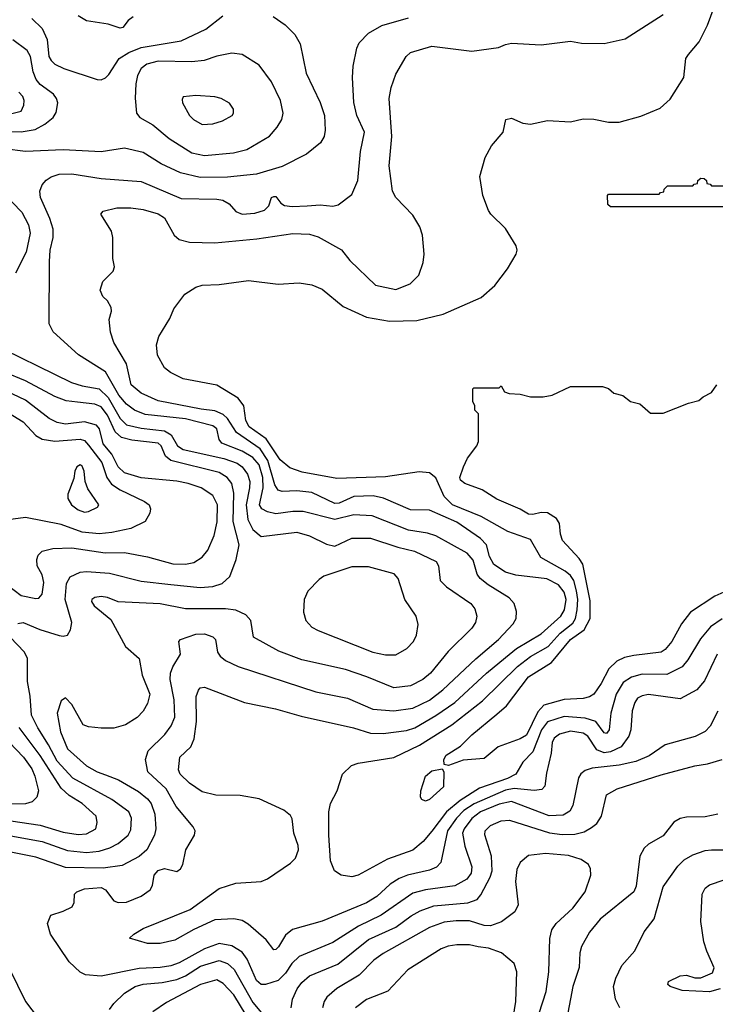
# Model space of a CAD drawing. Extents: x 997026 to 1115308, y 536381 to 619039.
# Tile 285 of 484: x 1052058 to 1055362, y 574701 to 579380. Entities that reach past the tile are written whole.
import ezdxf

# ---------------------------------------------------------------- set-up
doc = ezdxf.new("R2010")
doc.units = 0

msp = doc.modelspace()

# ---------------------------------------------------------------- linework, layer by layer
at = {"layer": '0CON20XD'}
for points in [[(1055395, 576533.5), (1055340.4, 576495), (1055291.7, 576438.3), (1055232.5, 576337.5), (1055204.8, 576305.2), (1055132.5, 576267.5), (1055015, 576270), (1054964.5, 576255.5), (1054925, 576230.3), (1054891.6, 576175), (1054866.7, 576085), (1054857.6, 576005), (1054845, 575988.5), (1054835, 575990.9), (1054794.2, 576044.2), (1054745, 576061.1), (1054645, 576068.5), (1054565, 576042.8), (1054537, 576005), (1054495, 575901.3), (1054448.6, 575851.4), (1054414.1, 575795), (1054375.9, 575774.1), (1054242, 575728), (1054150.8, 575669.2), (1054085.2, 575615), (1054015, 575524), (1053975, 575473.9), (1053925, 575432.9), (1053805, 575390.3), (1053665, 575314.6), (1053635, 575307.1), (1053585.4, 575315.4), (1053552.9, 575335), (1053535, 575382.5), (1053526.7, 575505), (1053526.8, 575615), (1053534.6, 575655), (1053565.6, 575715), (1053591.1, 575795), (1053634.7, 575835.3), (1053665, 575846.2), (1053835, 575873.4), (1053957.9, 575932.1), (1054111.1, 576028.9), (1054256.3, 576143.7), (1054423.5, 576306.5), (1054485, 576354), (1054568.4, 576401.6), (1054625, 576464.5), (1054685, 576512), (1054698, 576535), (1054706.6, 576575), (1054709.1, 576625), (1054703.5, 576665), (1054689.7, 576715), (1054675, 576739.4), (1054649.7, 576759.7), (1054533.6, 576823.6), (1054485, 576909.1), (1054377.2, 576947.2), (1054249.4, 577019.4), (1054114, 577075), (1054073.8, 577113.8), (1054035, 577202.5), (1054005, 577226.8), (1053955, 577231), (1053795, 577207.6), (1053565, 577200), (1053399, 577229), (1053340.8, 577250.8), (1053295, 577288.9), (1053228.5, 577388.5), (1053148.1, 577445), (1053132.6, 577475), (1053122.1, 577545), (1053095, 577581.6), (1052995, 577643.8), (1052835, 577672.5), (1052773.4, 577703.4), (1052745, 577726), (1052713.1, 577785), (1052707.1, 577835), (1052718.6, 577875), (1052770.9, 577959.1), (1052790, 578005), (1052842, 578075), (1052895, 578109.2), (1052925, 578117.8), (1053005, 578121.5), (1053145, 578140.5), (1053285, 578122.2), (1053385, 578130), (1053445, 578120), (1053495, 578098.5), (1053595, 578016.9), (1053705.9, 577965.9), (1053815, 577946.7), (1053945, 577950.7), (1054069.8, 577980.2), (1054250.3, 578059.7), (1054315, 578116), (1054375, 578196.2), (1054417.1, 578265), (1054421.4, 578285), (1054417.1, 578305), (1054365, 578386.7), (1054296.2, 578455), (1054285, 578473.3), (1054258.1, 578545), (1054243.3, 578635), (1054269.4, 578725), (1054299.4, 578780.6), (1054354, 578845), (1054367.5, 578905), (1054395, 578911.2), (1054448.7, 578888.7), (1054485, 578882.5), (1054565, 578900), (1054674.3, 578894.3), (1054735, 578908), (1054785, 578907.5), (1054855, 578893.1), (1054905, 578893.1), (1055008.7, 578921.3), (1055100.2, 578959.8), (1055147.6, 579002.4), (1055213.3, 579105), (1055222.5, 579195), (1055235.6, 579215), (1055285.5, 579275), (1055325, 579354), (1055458, 579715)], [(1053262, 579395), (1053319.2, 579355), (1053365, 579310), (1053390.6, 579265), (1053419.5, 579125), (1053485, 578986), (1053506.4, 578925), (1053509.5, 578855), (1053504.4, 578825), (1053486.1, 578793.9), (1053419.8, 578740.2), (1053305, 578682.3), (1053183.3, 578645), (1053045, 578631.2), (1052915, 578629.7), (1052821.7, 578651.7), (1052730.6, 578695), (1052645, 578747.9), (1052555, 578769.1), (1052445, 578751.8), (1052265, 578761.6), (1052085, 578752.9), (1051985, 578765.2)], [(1052114.7, 579384.7), (1052165, 579337.1), (1052188.8, 579285), (1052196.8, 579205), (1052207.1, 579185), (1052225, 579168.5), (1052267.6, 579147.6), (1052425, 579095.6), (1052445, 579094.4), (1052465, 579102.9), (1052480.9, 579119.1), (1052529.6, 579195), (1052575.7, 579224.3), (1052635, 579247.5), (1052825, 579278.8), (1052942.2, 579335), (1053022.6, 579397.4)], [(1054225, 576342.8), (1054332.5, 576435), (1054401.8, 576508.2), (1054416.2, 576535), (1054417.4, 576567.4), (1054406.7, 576605), (1054382.7, 576632.7), (1054283.8, 576693.8), (1054244.6, 576725), (1054231.9, 576745), (1054212.2, 576812.2), (1054184.2, 576844.2), (1054035, 576926.9), (1053995, 576939.8), (1053905, 576954), (1053732.8, 577022.8), (1053645, 577026.4), (1053555, 577004.3), (1053405, 577042.2), (1053355, 577043.5), (1053275, 577032.3), (1053235, 577041.2), (1053208.8, 577055), (1053197.3, 577075), (1053214, 577155), (1053212.1, 577205), (1053195, 577264.1), (1053165, 577299.6), (1053115, 577329), (1053017.6, 577367.6), (1053005.4, 577385), (1052994.6, 577435), (1052975, 577449.5), (1052845, 577482.6), (1052653.7, 577503.7), (1052603.5, 577523.5), (1052565, 577553.3), (1052529.2, 577595), (1052465, 577706), (1052337.1, 577787.1), (1052217.2, 577897.2), (1052197.5, 577935), (1052199.5, 578230.5), (1052202.9, 578285), (1052217.3, 578345), (1052216, 578385), (1052201.3, 578435), (1052156.7, 578535), (1052153.3, 578565), (1052165, 578594.3), (1052182.9, 578617.1), (1052207.1, 578632.9), (1052244.8, 578645.2), (1052305, 578647.5), (1052445, 578625.3), (1052635, 578611.4), (1052825, 578529.2), (1052995, 578527.3), (1053022.2, 578522.2), (1053053.5, 578505), (1053085, 578467.5), (1053115, 578455.5), (1053175, 578460), (1053221.2, 578475), (1053241.2, 578495), (1053253.3, 578535), (1053265, 578538.8), (1053275, 578538.8), (1053298.1, 578508.1), (1053316.4, 578496.4), (1053351.6, 578491.6), (1053423.3, 578495), (1053485, 578499.3), (1053545, 578493.6), (1053570.2, 578499.8), (1053635, 578549.4), (1053664.1, 578615), (1053677.2, 578752.8), (1053695.5, 578845), (1053659.5, 578925), (1053645.4, 578985.4), (1053639.1, 579105), (1053641.7, 579158.3), (1053660, 579245), (1053670.8, 579269.2), (1053714.2, 579315.8), (1053778.7, 579351.3), (1053905, 579388.8)], [(1052597.3, 579392.7), (1052572.9, 579375), (1052547.7, 579342.3), (1052535, 579340), (1052478.8, 579358.8), (1052374.7, 579374.7), (1052335, 579397.8)], [(1055372, 576365), (1055311.9, 576238.1), (1055275, 576195.5), (1055195, 576153.3), (1055045, 576173.9), (1055015, 576167.5), (1054992.9, 576155), (1054979.4, 576135), (1054967.8, 576095), (1054961.2, 576005), (1054951.2, 575975), (1054914.8, 575925.2), (1054865, 575900.6), (1054835, 575896.3), (1054799.8, 575909.8), (1054757.1, 575975), (1054735, 575990), (1054675, 575999.1), (1054622.2, 575985), (1054596.4, 575965), (1054587.1, 575945), (1054582.9, 575895), (1054560.2, 575799.8), (1054552.7, 575737.3), (1054538.2, 575721.8), (1054502.7, 575717.3), (1054406.4, 575726.4), (1054365, 575719.1), (1054217.1, 575652.9), (1054168.1, 575621.9), (1054132.8, 575585), (1054090.2, 575525), (1054058.5, 575375), (1054037.6, 575352.4), (1054005, 575338.8), (1053900.8, 575315), (1053861.3, 575298.7), (1053818.3, 575271.7), (1053755, 575214.1), (1053705, 575183.5), (1053495, 575095.5), (1053353.9, 575056.1), (1053320.9, 575029.1), (1053286.5, 574973.5), (1053275, 574960.8), (1053265, 574960), (1053228.2, 575008.2), (1053142.4, 575082.4), (1053115, 575099.2), (1053075, 575107.1), (1052985, 575102.5), (1052885, 575056.9), (1052795, 575005.8), (1052725, 574990), (1052665, 574990.8), (1052580, 575015), (1052600, 575035), (1052645, 575062), (1052868.3, 575151.7), (1053005, 575250.8), (1053085, 575277.1), (1053205, 575284), (1053235, 575298), (1053345, 575372), (1053367.5, 575395), (1053381.9, 575435), (1053380.6, 575455), (1053359.4, 575515), (1053352.5, 575582.5), (1053345, 575598.8), (1053313.2, 575623.2), (1053195, 575678.1), (1053105, 575693.1), (1052990, 575695), (1052925, 575711.1), (1052865, 575751.5), (1052819.5, 575795), (1052812.5, 575815), (1052818.1, 575875), (1052870.6, 575925), (1052887.3, 575962.7), (1052897.2, 576045), (1052896, 576164), (1052907, 576193), (1052915.6, 576204.4), (1052935, 576208.6), (1053125, 576134.4), (1053273.3, 576105), (1053395, 576070), (1053644.1, 576014.1), (1053725, 575990), (1053785, 575988.6), (1053895, 576001.7), (1053935, 576014.8), (1054035, 576073), (1054125, 576134.8), (1054275.1, 576274.9), (1054365, 576349.2), (1054418.4, 576391.6), (1054535, 576462), (1054628.2, 576545), (1054645.6, 576575), (1054653.4, 576625), (1054645, 576658.9), (1054617.5, 576695), (1054562.7, 576722.7), (1054415, 576740.6), (1054365, 576754.7), (1054310.1, 576790.1), (1054290.5, 576829.5), (1054275.4, 576885), (1054246.2, 576915), (1054135, 576992.7), (1054005, 577048.4), (1053915, 577050.3), (1053785.7, 577105.7), (1053737, 577117), (1053645.6, 577114.4), (1053575, 577082.4), (1053555, 577080), (1053445, 577132.6), (1053375, 577141.6), (1053305, 577138.4), (1053285, 577143.4), (1053269.3, 577169.3), (1053236.8, 577285), (1053200.6, 577340.6), (1053087.5, 577417.5), (1053044.4, 577484.4), (1053024.1, 577504.1), (1052985, 577520.3), (1052920.3, 577529.7), (1052715, 577569.2), (1052635, 577604.7), (1052586.9, 577645), (1052565.3, 577745), (1052505.6, 577845), (1052489.2, 577895), (1052482.5, 577955), (1052494, 577995), (1052492.3, 578012.3), (1052474.1, 578044.1), (1052453.3, 578065), (1052440, 578095), (1052453.3, 578135), (1052502.5, 578185), (1052508.8, 578205), (1052500, 578245), (1052500, 578345), (1052494.1, 578374.1), (1052442.5, 578455), (1052455, 578470), (1052520, 578485), (1052585, 578485.4), (1052645, 578477.1), (1052715, 578456.9), (1052745, 578438.5), (1052792.1, 578355), (1052815, 578334.6), (1052865, 578323.2), (1052985, 578320), (1053185, 578338.2), (1053355, 578363.8), (1053435, 578360), (1053475, 578347.5), (1053586.3, 578286.3), (1053625.6, 578235.6), (1053748.7, 578118.7), (1053845, 578098.1), (1053913.3, 578125), (1053953.3, 578165), (1053974.1, 578225.9), (1053979.2, 578265), (1053971.4, 578355), (1053958.6, 578395), (1053925, 578451.2), (1053844.5, 578534.5), (1053828.6, 578565), (1053813.1, 578685), (1053825.4, 578824.6), (1053812.7, 579005), (1053822.6, 579057.4), (1053845, 579121.2), (1053894.5, 579205), (1053915, 579224.4), (1054015, 579253.1), (1054205, 579230), (1054332.7, 579247.3), (1054365, 579262), (1054395, 579267.5), (1054535, 579260), (1054675, 579277.5), (1054727.3, 579267.3), (1054835, 579267.1), (1054935, 579288), (1055114, 579405)], [(1051925, 578849.5), (1052065, 578846.7), (1052131.5, 578858.5), (1052177.3, 578882.7), (1052216.9, 578915), (1052231.3, 578938.7), (1052239.4, 578985), (1052233.3, 579005), (1052217.8, 579025), (1052155, 579071.4), (1052135.7, 579095.7), (1052121.3, 579131.3), (1052109, 579205), (1052093.6, 579233.6), (1052025, 579283.3)], [(1052935, 578734.2), (1053073.6, 578746.4), (1053136.6, 578763.4), (1053245, 578825.6), (1053281.7, 578868.3), (1053303.8, 578905), (1053308.8, 578935), (1053296.2, 578995), (1053253.7, 579083.7), (1053195, 579163.1), (1053115, 579214.3), (1053065, 579220.6), (1052995, 579206.5), (1052933.6, 579186.4), (1052875, 579179.3), (1052715, 579182.3), (1052662.2, 579167.8), (1052635, 579147.3), (1052617.5, 579115), (1052609.8, 579075), (1052606.6, 579006.6), (1052612.2, 578935), (1052628.6, 578915), (1052689.5, 578879.5), (1052768.2, 578815), (1052875, 578746.6), (1052935, 578734.2)], [(1051995, 578927.9), (1052064.4, 578945.6), (1052077, 578973), (1052079.5, 578995), (1052071.9, 579015), (1052052.9, 579035)], [(1052925, 578881.4), (1052975, 578884.4), (1053021.7, 578898.3), (1053066.7, 578925), (1053073.3, 578935), (1053073.3, 578955), (1053055, 578983.3), (1053015, 579005.8), (1052985, 579012.5), (1052895, 579020), (1052835, 579012.5), (1052829.3, 579000.7), (1052831.2, 578985), (1052864, 578925), (1052884.2, 578905), (1052925, 578881.4)], [(1055555, 578490), (1054865, 578490), (1054851.7, 578501.7), (1054850, 578545), (1054855, 578550), (1055095, 578550), (1055101.7, 578558.3), (1055118.3, 578561.7), (1055120, 578575), (1055135, 578590), (1055255, 578590), (1055261.7, 578598.3), (1055278.3, 578601.7), (1055280, 578615), (1055293, 578627), (1055310, 578625), (1055320, 578615), (1055321.7, 578601.7), (1055338.3, 578598.3), (1055345, 578590), (1055515, 578590)], [(1051980.9, 578555), (1052068, 578465), (1052099.2, 578405), (1052107.7, 578365), (1052087.7, 578275), (1052038, 578175)], [(1051902.4, 577852.4), (1052304.3, 577655), (1052355, 577639.2), (1052435, 577625.2), (1052477.6, 577585), (1052535.3, 577485.3), (1052565, 577454.8), (1052635, 577438.4), (1052746, 577426), (1052777.1, 577407.1), (1052807.7, 577355), (1052835, 577336.7), (1053026.9, 577295), (1053091.6, 577271.6), (1053115, 577254.7), (1053140.4, 577220.4), (1053151, 577185), (1053149.3, 577155), (1053133.2, 577075), (1053141.6, 577005), (1053165, 576957.5), (1053205, 576923.2), (1053375, 576944.7), (1053435, 576926.8), (1053515, 576888.2), (1053555, 576878.2), (1053635, 576916), (1053725, 576916.6), (1053855, 576872.7), (1053933.8, 576853.8), (1054035.6, 576805), (1054047.8, 576785), (1054055, 576714.2), (1054084.7, 576684.7), (1054201.4, 576605), (1054219.5, 576579.5), (1054230, 576545), (1054223.5, 576515), (1054205, 576488.6), (1054093.1, 576376.9)], [(1052049.3, 576510.7), (1052075, 576515.9), (1052152.8, 576482.8), (1052245, 576453.9), (1052265, 576450), (1052285, 576455.6), (1052299.5, 576480.5), (1052306.1, 576515), (1052273.3, 576625), (1052279.4, 576700.6), (1052297.7, 576732.3), (1052344.8, 576755.2), (1052375, 576758.1), (1052485, 576749.2), (1052635, 576712.3), (1052775, 576696.1), (1052915, 576681.9), (1052975, 576686.7), (1053019.7, 576700.3), (1053056.3, 576733.7), (1053086.7, 576815), (1053100.5, 576885), (1053072.1, 576995), (1053075, 577130), (1053065, 577176.5), (1053044, 577205), (1053005, 577228.4), (1052775, 577285.3), (1052750.8, 577305), (1052729.7, 577355), (1052715, 577366.9), (1052591.2, 577381.2), (1052541.8, 577395), (1052511.9, 577421.9), (1052475, 577500.5), (1052445, 577540.2), (1052415, 577553.1), (1052331.7, 577561.7), (1052279.3, 577569.3), (1052225, 577588.4), (1052085, 577663.9), (1051985.3, 577704.7)], [(1051998, 576695), (1052064, 576644), (1052135, 576628.6), (1052149.1, 576630.9), (1052165, 576650), (1052172.1, 576705), (1052165, 576741.2), (1052141.4, 576785), (1052138.6, 576815), (1052145.8, 576835), (1052165, 576854.2), (1052215, 576867.5), (1052305, 576869.4), (1052463.1, 576846.9), (1052555, 576847.8), (1052665, 576827.1), (1052785, 576794.1), (1052845, 576791.8), (1052885, 576800), (1052924, 576825), (1052950.9, 576859.1), (1052982.1, 576927.9), (1052996.4, 576993.6), (1052997.1, 577075), (1052975, 577118.1), (1052920, 577155), (1052858, 577175), (1052805, 577186.3), (1052635, 577202.5), (1052555, 577226.9), (1052525.2, 577255), (1052495.9, 577315.9), (1052454.3, 577365), (1052437.3, 577435), (1052423.3, 577453.3), (1052365, 577468.9), (1052275, 577457.3), (1052235, 577465.3), (1052197.5, 577485), (1052085, 577571.2), (1051959.7, 577629.7)], [(1055475, 576691.2), (1055359.9, 576640.1), (1055245.2, 576564.8), (1055201.2, 576508.8), (1055155.2, 576424.8), (1055125, 576386.9), (1055105, 576374.5), (1054975, 576358.9), (1054930.9, 576349.1), (1054895, 576332.3), (1054856.2, 576295), (1054820.5, 576225), (1054784.7, 576175.3), (1054765, 576161.5), (1054735, 576154.2), (1054645, 576149.5), (1054547.9, 576122.1), (1054519.5, 576090.5), (1054465, 575979.6), (1054435, 575962.2), (1054331.4, 575925), (1054265, 575868.6), (1054165, 575861.1), (1054095, 575836.2), (1054075, 575840), (1054072, 575865), (1054084.2, 575885), (1054152.5, 575927.5), (1054205, 575981.5), (1054325, 576079.5), (1054369.9, 576120.1), (1054475, 576257.8), (1054584.5, 576325.5), (1054674.7, 576435), (1054738.8, 576481.2), (1054767.3, 576535), (1054768.5, 576618.5), (1054732.4, 576792.4), (1054715, 576819.4), (1054637.1, 576905), (1054627.1, 576935), (1054622.5, 576985), (1054608.7, 577008.7), (1054565, 577035.7), (1054535, 577038.6), (1054495, 577028), (1054475, 577030.8), (1054435, 577054.4), (1054325, 577100.8), (1054255.4, 577145.4), (1054173.3, 577175), (1054152.1, 577192.1), (1054148, 577205), (1054165.8, 577255), (1054185, 577296.2), (1054230, 577355), (1054236.7, 577375), (1054237.5, 577507.5), (1054220, 577525), (1054220, 577545), (1054210, 577565), (1054210, 577625), (1054215, 577630), (1054335, 577630), (1054345, 577640), (1054361.7, 577611.7), (1054383, 577603), (1054435, 577600), (1054485, 577587.5), (1054545, 577587.1), (1054587.5, 577595), (1054675, 577636.7), (1054826.1, 577636.1), (1054855, 577626.7), (1054880, 577605), (1054923.6, 577593.6), (1054960, 577565), (1055003.6, 577553.6), (1055055, 577510), (1055115, 577510), (1055235, 577556.7), (1055285, 577570), (1055305, 577587.5), (1055345, 577607.5), (1055370, 577645)], [(1052005, 577510.8), (1052075, 577468.4), (1052134.4, 577404.4), (1052165, 577386.9), (1052225, 577377.6), (1052345, 577386.7), (1052365, 577380.6), (1052385, 577358.4), (1052448.5, 577275), (1052471.7, 577205), (1052493.1, 577173.1), (1052535, 577145.3), (1052650.9, 577090.9), (1052672.9, 577075), (1052679.2, 577055), (1052675.6, 577034.4), (1052654.3, 576995), (1052585, 576962.5), (1052495, 576942.6), (1052435, 576936.8), (1052355, 576944.4), (1052255, 576980.5), (1052085, 577014.6), (1051918.7, 576991.3)], [(1052365, 577039.2), (1052385, 577042.7), (1052427.2, 577062.8), (1052434.2, 577075), (1052380.9, 577150.9), (1052369.2, 577185), (1052364.4, 577235), (1052355, 577258), (1052345, 577263.8), (1052328.8, 577255), (1052320, 577235), (1052315, 577200), (1052286, 577125), (1052285.8, 577105), (1052303.3, 577075), (1052335, 577051.1), (1052365, 577039.2)], [(1053795, 576361.6), (1053845, 576362.3), (1053897.6, 576392.4), (1053928.5, 576425), (1053943.5, 576455), (1053950.9, 576505), (1053942.1, 576545), (1053888, 576625), (1053855.2, 576725), (1053836.8, 576746.8), (1053715, 576779.7), (1053635, 576780), (1053502.9, 576735), (1053480.3, 576719.7), (1053426, 576664), (1053408.8, 576625), (1053406.8, 576565), (1053416.9, 576525), (1053445, 576493.8), (1053475, 576476.7), (1053736, 576375), (1053795, 576361.6)], [(1054093.1, 576376.9), (1054008.8, 576275), (1053973.3, 576245), (1053915, 576214.1), (1053835, 576204.6), (1053707.7, 576257.7), (1053605, 576292), (1053397.9, 576337.9), (1053288.3, 576378.3), (1053169.2, 576445), (1053155.8, 576525), (1053131.4, 576551.4), (1053085, 576573.6), (1053035, 576580), (1052845, 576580.7), (1052725, 576604.7), (1052526, 576614), (1052475, 576634.4), (1052445, 576639.5), (1052415, 576634), (1052400, 576625), (1052398.8, 576615), (1052412, 576595), (1052490.3, 576530.3), (1052560.5, 576400.5), (1052625.8, 576345), (1052640, 576265), (1052675.4, 576175.4), (1052665, 576130), (1052645, 576094.2), (1052616.1, 576063.9), (1052560.7, 576029.3), (1052505, 576012.9), (1052445, 576012.9), (1052385, 576020), (1052359.2, 576029.2), (1052305, 576126.2), (1052275, 576156.7), (1052255, 576143.3), (1052235.5, 576085), (1052252.2, 575995), (1052285, 575915.7), (1052375, 575834.3), (1052426, 575805), (1052465, 575791.2), (1052527.1, 575767.1), (1052622.2, 575712.2), (1052665, 575678.2), (1052682.5, 575655), (1052700, 575605), (1052704.7, 575535), (1052698.1, 575505), (1052662.4, 575435), (1052625.8, 575404.2), (1052545, 575360.3), (1052455, 575348.7), (1052275, 575351.4), (1052135, 575400.5), (1052015.3, 575424.7)], [(1052015, 575502), (1052164.3, 575474.3), (1052285, 575432.4), (1052375, 575422.9), (1052435, 575428.5), (1052485.9, 575444.1), (1052525, 575464.7), (1052572.3, 575505), (1052585, 575530), (1052588.9, 575585), (1052576.2, 575615), (1052496.2, 575675), (1052310.8, 575775), (1052236.1, 575856.1), (1052195, 575934.7), (1052143.9, 576015), (1052114.2, 576075), (1052107.7, 576165), (1052094.8, 576235), (1052094.8, 576345), (1052080, 576375), (1052011.8, 576445)], [(1055375, 576094.6), (1055337.5, 576022.5), (1055315, 575997.3), (1055266.5, 575973.5), (1055125, 575933.9), (1055048.1, 575881.9), (1054985.6, 575855), (1054905, 575837.5), (1054777.5, 575822.5), (1054745, 575812.7), (1054723.4, 575796.6), (1054712.6, 575777.4), (1054686.1, 575645), (1054671.5, 575618.5), (1054639.6, 575600.4), (1054572.6, 575597.4), (1054395, 575664.2), (1054335, 575652.2), (1054246.8, 575615), (1054205, 575584.7), (1054168.7, 575535), (1054161, 575515), (1054171.8, 575451.8), (1054206.2, 575355), (1054202.5, 575325), (1054182.1, 575295), (1054125, 575264.8), (1053985.2, 575244.8), (1053925, 575228.4), (1053775.4, 575124.6), (1053667.5, 575072.5), (1053545, 574994.2), (1053385, 574928.8), (1053350.4, 574895), (1053320.5, 574849.5), (1053285, 574813.8), (1053225, 574794.7), (1053205, 574794.6), (1053183.2, 574815), (1053137.8, 574915), (1053115, 574949.1), (1053065, 574979.5), (1053005, 574989.6), (1052935.1, 574964.9), (1052815, 574897.4), (1052775, 574884), (1052724.8, 574875.2), (1052625, 574870.6), (1052445.4, 574835.4), (1052370.7, 574840.7), (1052344.5, 574854.5), (1052292.4, 574902.4), (1052204.3, 575035), (1052189.2, 575085), (1052205.9, 575124.1), (1052265, 575142.9), (1052306.7, 575165), (1052316.2, 575185), (1052318.8, 575225), (1052328.8, 575235), (1052365, 575249.2), (1052445, 575256.8), (1052464.6, 575245), (1052505, 575192.5), (1052525, 575184.2), (1052565, 575186.1), (1052635.6, 575215), (1052677.8, 575245), (1052688.1, 575265), (1052697.1, 575315), (1052715, 575336.9), (1052745, 575345.7), (1052805, 575332.9), (1052822, 575345), (1052832.9, 575365), (1052847.1, 575435), (1052888.2, 575505), (1052891.5, 575525), (1052881.5, 575545), (1052801, 575641), (1052754.2, 575725), (1052666.9, 575805), (1052656.1, 575865), (1052668.5, 575905), (1052747.2, 575982.8), (1052777.5, 576025), (1052794.7, 576065), (1052792, 576148), (1052772, 576245), (1052773.9, 576275), (1052784.8, 576305.2), (1052821.4, 576365), (1052813.8, 576425), (1052821.2, 576435), (1052895, 576460.3), (1052935, 576460.9), (1052975, 576446.5), (1052988.6, 576435), (1052998.1, 576375), (1053010, 576355), (1053035, 576334.5), (1053095, 576306.2), (1053465.3, 576185.3), (1053615, 576155.3), (1053735, 576104.2), (1053835, 576095.2), (1053925, 576108.8), (1054005, 576146.7), (1054067.3, 576195), (1054225, 576342.8)], [(1052015, 575573.3), (1052155, 575552), (1052265, 575518.8), (1052335, 575507.9), (1052375, 575510.8), (1052419.2, 575535), (1052425.6, 575565.6), (1052420.6, 575595), (1052355, 575655.4), (1052293.5, 575693.5), (1052255, 575728.4), (1052155, 575883.1), (1052055.7, 576015.7)], [(1052007.3, 575947.3), (1052075.8, 575875), (1052115, 575820.4), (1052130.2, 575785), (1052147.5, 575715), (1052139.5, 575685), (1052116.4, 575663.6), (1052085, 575654.1), (1051995, 575651.6)], [(1053347.7, 574685), (1053353.8, 574725), (1053375.4, 574775), (1053397.9, 574805), (1053435, 574836), (1053568.7, 574891.3), (1053715, 575009), (1053845, 575068.3), (1053918.1, 575121.9), (1053960.5, 575145), (1054025, 575168.5), (1054186.1, 575183.9), (1054230.6, 575199.4), (1054248.4, 575221.6), (1054292.1, 575305), (1054301.7, 575335), (1054299.1, 575405), (1054266.9, 575506.9), (1054269.6, 575525), (1054295, 575551.5), (1054345, 575572.9), (1054385, 575576.2), (1054575.2, 575515.2), (1054635, 575507.4), (1054695, 575509.2), (1054739.1, 575520.9), (1054775, 575540.9), (1054799.1, 575560.9), (1054821.8, 575595), (1054845, 575696), (1054896.2, 575725), (1055105, 575791.5), (1055265, 575834.4), (1055325, 575843.1), (1055395, 575864.3)], [(1053985, 575666.7), (1053967.5, 575675), (1053962.5, 575685), (1053963.8, 575715), (1053986, 575785), (1054015, 575810.8), (1054065, 575820), (1054073.3, 575805), (1054071.2, 575735), (1054005, 575674), (1053985, 575666.7)], [(1055374.2, 575604.2), (1055315, 575592.2), (1055225, 575590.6), (1055195, 575584.3), (1055165, 575565.8), (1055115, 575502), (1055045, 575462), (1055025, 575443.8), (1055004.2, 575405), (1054987.2, 575262.8), (1054975.6, 575235), (1054815, 575105.5), (1054765, 575044.2), (1054727.5, 574975), (1054719.5, 574945), (1054715.5, 574875.5), (1054685.4, 574785), (1054657.5, 574635)], [(1054508.8, 574605), (1054558.7, 574761.3), (1054571.3, 574855), (1054576.2, 575013.8), (1054585.4, 575054.6), (1054605.7, 575085), (1054685, 575157.5), (1054743.6, 575235), (1054771.2, 575315), (1054769.6, 575345), (1054759.5, 575365), (1054725, 575389.6), (1054665, 575408), (1054555, 575417.1), (1054475, 575408.5), (1054435.5, 575375), (1054418.9, 575341.1), (1054414, 575285), (1054425.5, 575174.5), (1054410, 575140), (1054346.5, 575093.5), (1054295, 575073.7), (1054265, 575075.8), (1054195, 575097.1), (1054132, 575098), (1054075, 575091), (1054005, 575066.2), (1053785, 574942.8), (1053739.7, 574910.3), (1053670.3, 574839.7), (1053564, 574776), (1053516.2, 574735), (1053503.8, 574715), (1053496.8, 574685)], [(1054908.5, 574685), (1054887.9, 574725), (1054879.5, 574785), (1054890.4, 574825), (1054918.2, 574885), (1054980, 574955), (1055024.5, 575045), (1055072.1, 575107.9), (1055115, 575258.9), (1055185, 575357.3), (1055215, 575387.9), (1055255, 575412), (1055315, 575431.3), (1055345, 575434.7), (1055435.3, 575434.7)], [(1055385, 574774), (1055335, 574760), (1055205, 574766.2), (1055147.5, 574785), (1055137.5, 574795), (1055140.7, 574809.3), (1055195, 574836.7), (1055225, 574840), (1055265, 574826.7), (1055293.6, 574826.4), (1055349.3, 574850.7), (1055356.7, 574875), (1055322.9, 574952.9), (1055307.3, 574997.3), (1055294.3, 575095), (1055300, 575225), (1055315, 575253.3), (1055335, 575268), (1055405, 575292.9)], [(1054397.1, 574605), (1054415.4, 574715), (1054419.5, 574855), (1054406.9, 574895), (1054346.3, 574946.3), (1054285, 574967.5), (1054236.4, 574973.6), (1054195, 574982.9), (1054135, 574983.8), (1054092.7, 574977.3), (1054060, 574965), (1053902.5, 574865), (1053806.3, 574763.7), (1053705, 574724.6), (1053653.3, 574685)], [(1052485, 574676.2), (1052505.6, 574705), (1052555.7, 574754.3), (1052606.9, 574785), (1052645, 574797), (1052735, 574805.2), (1052805, 574819), (1052845, 574836.3), (1052917, 574883), (1053005, 574908.7), (1053044.5, 574894.5), (1053077.1, 574867.1), (1053165, 574710), (1053222, 574642)], [(1052008.9, 574868.9), (1052085, 574714), (1052175.6, 574595)], [(1053160.9, 574605), (1053075, 574745.9), (1053025, 574800.6), (1052995, 574816.9), (1052916.7, 574795), (1052755, 574709.1), (1052690.6, 574665)]]:
    msp.add_lwpolyline(points, dxfattribs=at)

doc.saveas('drawing.dxf')
